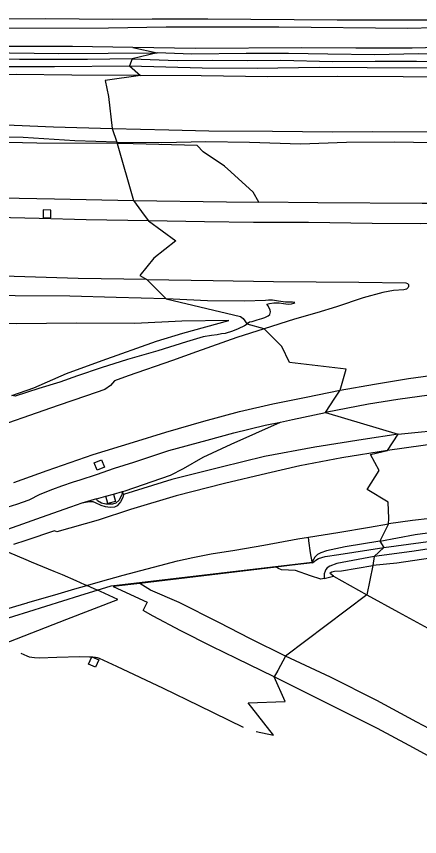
# Model space of a CAD drawing. Extents: x 162157 to 163165, y 378998 to 380775.
# Drawn here: x 162687.8 to 162770.2, y 379430 to 379597.6 of the extents above; entities that cross this region are included whole.
import ezdxf

# ---------------------------------------------------------------- set-up
doc = ezdxf.new("R2010")
doc.units = 0
for name, color, linetype in [('IMGEO_Berm_gesloten', 7, 'Continuous'), ('IMGEO_Berm_groen', 7, 'Continuous'), ('IMGEO_Berm_open', 7, 'Continuous'), ('IMGEO_Grasland_overig', 7, 'Continuous'), ('IMGEO_Groenvoorziening', 7, 'Continuous'), ('IMGEO_Heide', 7, 'Continuous'), ('IMGEO_Muur', 7, 'Continuous'), ('IMGEO_Rijbaan_autosnelweg', 7, 'Continuous'), ('IMGEO_Rijbaan_autoweg', 7, 'Continuous'), ('IMGEO_Waterloop', 7, 'Continuous')]:
    doc.layers.add(name, color=color, linetype=linetype)

msp = doc.modelspace()

# ---------------------------------------------------------------- linework, layer by layer
at = {"layer": 'IMGEO_Berm_gesloten'}
msp.add_lwpolyline([(162703.2, 379466.72), (162704.63, 379466.11), (162703.97, 379464.59), (162702.55, 379465.21), (162703.2, 379466.72)], dxfattribs=at)
at = {"layer": 'IMGEO_Berm_groen'}
for points in [[(162600.69, 379595.82), (162606.27, 379595.49), (162638.7, 379595.09), (162668.22, 379595.22), (162706.62, 379595.25), (162718.41, 379595.49), (162741.43, 379595.48), (162767.78, 379595.19), (162778.83, 379595.43), (162823.64, 379595.11), (162825.36, 379595.42), (162826.51, 379596.02), (162827.22, 379596.81), (162827.55, 379597.63), (162827.62, 379598.45), (162827.47, 379599.31), (162826.98, 379600.2), (162826.42, 379600.76), (162825.22, 379600.9), (162819.21, 379601.28), (162789.18, 379600.7), (162773.46, 379601.21)], [(162574.3, 379590.89), (162583.11, 379590.58), (162594.89, 379590.51), (162595.91, 379590.87), (162596.87, 379591.6), (162597.51, 379592.03), (162598.84, 379592.39), (162601.17, 379592.35), (162602.03, 379592.15), (162603.54, 379591.22), (162605.45, 379590.59), (162609.41, 379590.54), (162617.15, 379590.6), (162628.8, 379590.5), (162638.79, 379590.77), (162654.11, 379590.35), (162666.62, 379590.44), (162677.63, 379590.26), (162686.43, 379590.15), (162696.47, 379590.01), (162706.57, 379590.06), (162716.55, 379590.12)], [(162711.62, 379591.26), (162699.27, 379591.46), (162684.61, 379591.43), (162674.9, 379591.42), (162664.71, 379591.45), (162650.63, 379591.61), (162640.37, 379591.63), (162626.52, 379591.61), (162613.89, 379591.59), (162606.79, 379591.67), (162605.88, 379591.91), (162603.57, 379592.64), (162600.67, 379593.34), (162599.09, 379593.51)], [(162839.1, 379591.84), (162838.88, 379591.24), (162838.5, 379591.13), (162830.74, 379590.98), (162821.49, 379591.12), (162810.92, 379591.22), (162799.77, 379591.25), (162789.76, 379591.54), (162779.58, 379591.38), (162768.64, 379591.07), (162757.15, 379591.13), (162746.14, 379591.15), (162724.42, 379591.05), (162711.62, 379591.26)], [(162711.5, 379588.89), (162702.36, 379588.77), (162688.44, 379588.82), (162674.85, 379588.87), (162664.18, 379589.01), (162652.85, 379588.95), (162636.3, 379588.93), (162621.57, 379588.98), (162608.05, 379588.87), (162601.23, 379588.85), (162595.92, 379588.83), (162581.24, 379589.1), (162565.89, 379589.25)], [(162716.55, 379590.12), (162711.5, 379588.89)], [(162567.37, 379587.7), (162576.45, 379587.63), (162588.69, 379587.54), (162601.24, 379587.34), (162602.51, 379587.32), (162616.06, 379587.56), (162627.63, 379587.41), (162639.2, 379587.42), (162652.03, 379587.43), (162665.26, 379587.46), (162679.18, 379587.37), (162695.6, 379587.33), (162710.89, 379587.48)], [(162710.89, 379587.48), (162725.79, 379587.06), (162737.02, 379587), (162749.67, 379587.21), (162759.45, 379587.14), (162775.38, 379587.06), (162789.56, 379586.94), (162801.32, 379586.73), (162817.62, 379586.84), (162829.43, 379586.74), (162837.86, 379586.67), (162841.97, 379586.95)], [(162710.89, 379587.48), (162713.14, 379585.55)], [(162708.35, 379571.92), (162699.77, 379572.19), (162689.21, 379572.88), (162679.39, 379572.99), (162669.8, 379573.13), (162648.97, 379572.76), (162636.95, 379572.95), (162623.53, 379573.1), (162612.26, 379572.77), (162600.99, 379572.36), (162589.98, 379572.52), (162581.7, 379572.75), (162578.14, 379572.89), (162572.43, 379573.89), (162565.83, 379574.94), (162555.33, 379575.1), (162544.11, 379575.47), (162536.75, 379575.01), (162534.91, 379574.57), (162533.71, 379573.94), (162533.28, 379573.43)], [(162707.35, 379574.7), (162708.35, 379571.92)], [(162708.35, 379571.92), (162717.55, 379571.82), (162726.49, 379572.01), (162735.41, 379571.86), (162745.86, 379571.56), (162755.26, 379571.88), (162765.15, 379571.98), (162776.65, 379571.75)], [(162708.35, 379571.92), (162708.43, 379571.64)], [(162737.31, 379559.62), (162736.2, 379561.7), (162731.6, 379565.81), (162730.33, 379567.01), (162726, 379569.95), (162724.76, 379571.23), (162709.06, 379571.64), (162708.43, 379571.64)], [(162632.82, 379562.12), (162634.35, 379562.07), (162645.39, 379561.75), (162657.42, 379561.36), (162677.57, 379560.67), (162695.6, 379560.3), (162711.72, 379559.97)], [(162711.72, 379559.97), (162730.72, 379559.68), (162737.31, 379559.62)], [(162711.72, 379559.97), (162713.95, 379556.98), (162714.82, 379555.81)], [(162893.25, 379556.95), (162893.02, 379557.47), (162892.49, 379557.92), (162887, 379558.75), (162873.57, 379558.8), (162857.71, 379558.99), (162837.41, 379558.86), (162824.39, 379558.84), (162819.61, 379559.34), (162819.27, 379559.75), (162818.6, 379560.27), (162808.03, 379560.03), (162806.77, 379559.84), (162806.4, 379559.28), (162789.75, 379559.39), (162770.68, 379559.34), (162749.41, 379559.5), (162737.31, 379559.62)], [(162693.3, 379558.05), (162693.29, 379557.51), (162693.27, 379556.44), (162694.84, 379556.41), (162694.86, 379557.48), (162694.87, 379558.02), (162693.3, 379558.05)], [(162718.44, 379539.85), (162708.22, 379540.13), (162698.74, 379540.41), (162687.58, 379540.51), (162677.76, 379540.7), (162669.07, 379540.85), (162660.54, 379541.13), (162647.25, 379541.63), (162636.97, 379541.83), (162620.28, 379542.51), (162604.2, 379543.64), (162589.87, 379544.21), (162576.34, 379544.99), (162562.98, 379545.31)], [(162714.45, 379543.83), (162715.33, 379542.95), (162718.44, 379539.85)], [(162734.94, 379534.7), (162735.18, 379534.98), (162735.44, 379535.17), (162735.98, 379535.26), (162736.99, 379535.58), (162737.96, 379535.83), (162738.56, 379536.07), (162739.24, 379536.4), (162739.6, 379536.69), (162739.73, 379537.2), (162739.63, 379537.57), (162739.22, 379538.43), (162739.01, 379538.78), (162739.51, 379538.95), (162740.43, 379539.09), (162741.49, 379539.06), (162742.4, 379538.95), (162743.32, 379538.82), (162744.01, 379538.88), (162744.51, 379538.99), (162744.7, 379539.16), (162744.25, 379539.2), (162742.78, 379539.23), (162741.36, 379539.41), (162740.16, 379539.61), (162739.34, 379539.61), (162738.71, 379539.55), (162734.44, 379539.43), (162726.86, 379539.49), (162718.44, 379539.85)], [(162734.94, 379534.7), (162734.44, 379534.34), (162733.1, 379533.77), (162731.96, 379533.25), (162730.45, 379532.77), (162729.69, 379532.71), (162728.81, 379532.54), (162727.7, 379532.37), (162725.98, 379532.1), (162722.55, 379531.06), (162716.72, 379529.28), (162710.5, 379527.46), (162705.13, 379525.79), (162700.27, 379524.13), (162696.67, 379522.88), (162692.42, 379521.53), (162687.54, 379519.96), (162686.9, 379520.11)], [(162738.42, 379533.78), (162734.94, 379534.7)], [(162797.88, 379522.95), (162794.68, 379522.76), (162788.03, 379522.32), (162782.38, 379521.73), (162774.14, 379520.49), (162765.77, 379519.31), (162759.73, 379518.34), (162750.97, 379516.65)], [(162750.97, 379516.65), (162752.87, 379519.58), (162753.93, 379521.21)], [(162741.79, 379514.69), (162744.25, 379515.19), (162750.97, 379516.65)], [(162765.79, 379512.19), (162776.79, 379513.31), (162786.46, 379514.2), (162797.87, 379515.08), (162807.1, 379515.57), (162811.28, 379515.53)], [(162677.99, 379494.48), (162682.26, 379495.96), (162684.15, 379496.64), (162686.13, 379497.39), (162687.9, 379497.92), (162690.46, 379498.83), (162692.67, 379499.98), (162695.29, 379500.95), (162697.08, 379501.64), (162699.51, 379502.5), (162700.86, 379502.92), (162704.19, 379504), (162707.86, 379505.25), (162711.82, 379506.51), (162718.98, 379508.87), (162726.78, 379511), (162732.23, 379512.49), (162738.63, 379514.05), (162741.79, 379514.69)], [(162709.5, 379500.5), (162710.05, 379500.65), (162719.29, 379503.85), (162721.97, 379505.18), (162725.99, 379507.53), (162731.7, 379510.17), (162741.79, 379514.69)], [(162765.79, 379512.19), (162758.68, 379511.16), (162748.78, 379509.58), (162738.53, 379507.65), (162729.65, 379505.47), (162719.54, 379502.96), (162709.71, 379499.92)], [(162763.61, 379508.86), (162765.79, 379512.19)], [(162705.19, 379506.99), (162705.81, 379505.5), (162704.32, 379504.88), (162703.69, 379506.36), (162705.19, 379506.99)], [(162709.5, 379500.5), (162709.3, 379499.7), (162708.75, 379498.68), (162708.15, 379498.14), (162707.47, 379497.92), (162706.08, 379497.93), (162705.23, 379498.15), (162704.37, 379498.62), (162704.18, 379499.01)], [(162707.63, 379499.98), (162709.5, 379500.5)], [(162709.71, 379499.92), (162709.56, 379499.3), (162709.07, 379498.37), (162708.39, 379497.59), (162707.84, 379497.31), (162706.99, 379497.25), (162706, 379497.37), (162705.15, 379497.62), (162703.95, 379498.19), (162703.52, 379498.39), (162702.77, 379498.38), (162701.21, 379498.12)], [(162704.18, 379499.01), (162701.21, 379498.12)], [(162704.18, 379499.01), (162706.09, 379499.55)], [(162706.09, 379499.55), (162707.63, 379499.98)], [(162707.63, 379499.98), (162708.03, 379498.44), (162706.53, 379498.04), (162706.09, 379499.55)], [(162701.21, 379498.12), (162698.84, 379497.31), (162692.87, 379495.21), (162683.1, 379491.74)], [(162763.81, 379493.87), (162763.14, 379492.53), (162762.08, 379490.37)], [(162762.08, 379490.37), (162769.29, 379491.69), (162776.36, 379492.69)], [(162762.08, 379490.37), (162755.01, 379489.22), (162751.15, 379488.36), (162750.04, 379488), (162749.31, 379487.64), (162748.79, 379487.08), (162748.25, 379486.12)], [(162762.08, 379490.37), (162762.86, 379489.05)], [(162748.28, 379485.93), (162748.96, 379486.45), (162749.52, 379486.81), (162750.86, 379487.24), (162753.66, 379487.65), (162762.86, 379489.05)], [(162772.4, 379486.89), (162765.56, 379485.85), (162760.6, 379485.36)], [(162748.25, 379486.12), (162748.26, 379486.04), (162748.28, 379485.93)], [(162760.6, 379485.36), (162759.38, 379479.42)], [(162713.04, 379481.71), (162707.57, 379481.06), (162714.51, 379477.9), (162713.74, 379476.28), (162713.69, 379476.18)], [(162742.81, 379466.86), (162735.65, 379470.42), (162729.15, 379473.75), (162721.04, 379477.8), (162715.24, 379480.36), (162713.04, 379481.71)], [(162759.38, 379479.42), (162765.85, 379475.86), (162774.1, 379471.37), (162780.55, 379467.63), (162789.53, 379462.07), (162798.64, 379456.89), (162808.77, 379450.8), (162816.27, 379445.89), (162824.52, 379440.81), (162833.32, 379435.33), (162839.62, 379430.79), (162846.96, 379425.86), (162854.19, 379419.94), (162861.21, 379414.83), (162868.56, 379409.63), (162875.68, 379404.04), (162884.73, 379397), (162892.62, 379390.65), (162903.9, 379381.02), (162916.78, 379369.99), (162926.23, 379361.43), (162933.6, 379355.02), (162941.18, 379347.63), (162945.5, 379343.55)], [(162742.81, 379466.86), (162741.2, 379463.94), (162740.47, 379462.62)], [(162819.06, 379424.99), (162812.12, 379429.42), (162794.69, 379439.72), (162777.4, 379449.27), (162769.64, 379453.37), (162761.45, 379457.82), (162751.96, 379462.59), (162742.81, 379466.86)]]:
    msp.add_lwpolyline(points, dxfattribs=at)
at = {"layer": 'IMGEO_Berm_open'}
msp.add_lwpolyline([(162748.25, 379486.12), (162747.88, 379487.94), (162747.56, 379490.4), (162747.46, 379491.2)], dxfattribs=at)
at = {"layer": 'IMGEO_Grasland_overig'}
for points in [[(162711.62, 379591.26), (162716.55, 379590.12)], [(162840.22, 379590.11), (162840.07, 379589.86), (162839.9, 379589.73), (162830.74, 379589.56), (162817.64, 379589.65), (162808.59, 379589.69), (162797.83, 379589.71), (162787.47, 379589.74), (162778.16, 379589.7), (162769.88, 379589.94), (162761.01, 379589.77), (162751.46, 379589.89), (162743.38, 379589.99), (162734.76, 379590.02), (162723.64, 379589.9), (162716.55, 379590.12)], [(162711.5, 379588.89), (162710.89, 379587.48)], [(162711.5, 379588.89), (162720.64, 379588.61), (162727.79, 379588.63), (162734.99, 379588.55), (162741.82, 379588.63), (162752.4, 379588.4), (162761.11, 379588.44), (162769.55, 379588.43), (162779.32, 379588.34), (162788.19, 379588.36), (162797.4, 379588.18), (162807.72, 379588.11), (162818.28, 379588.18), (162827.15, 379588.05), (162835.93, 379588.17), (162840.3, 379588.28), (162841.05, 379588.27), (162841.18, 379588.45)], [(162708.43, 379571.64), (162691.96, 379571.7), (162671.32, 379572.14), (162653.2, 379572.65), (162634.54, 379572.92), (162634.5, 379570.45), (162634.43, 379567.16), (162633.85, 379565.53), (162632.82, 379562.12)], [(162750.97, 379516.65), (162765.79, 379512.19)], [(162709.71, 379499.92), (162709.5, 379500.5)], [(162762.86, 379489.05), (162772.94, 379490.42)], [(162775.75, 379489.35), (162768.62, 379488.26), (162760.87, 379487.19)], [(162760.87, 379487.19), (162762.86, 379489.05)], [(162760.87, 379487.19), (162753.3, 379485.78), (162751.86, 379485.27), (162751.29, 379484.93), (162751.03, 379484.59), (162750.86, 379484.24), (162750.68, 379483.7), (162750.68, 379483.04), (162750.7, 379482.75)], [(162760.87, 379487.19), (162760.6, 379485.36)], [(162748.28, 379485.93), (162744.15, 379485.43), (162740.87, 379485.04)], [(162752.61, 379483.19), (162751.97, 379483.68), (162751.93, 379483.86), (162752.25, 379484.09), (162752.77, 379484.22), (162754.21, 379484.27), (162760.6, 379485.36)], [(162740.87, 379485.04), (162713.04, 379481.71)], [(162750.7, 379482.75), (162750.01, 379482.61), (162747.92, 379483.29), (162744.82, 379484.34), (162741.97, 379484.52), (162741.35, 379484.75), (162740.87, 379485.04)], [(162750.7, 379482.75), (162752.61, 379483.19)], [(162752.61, 379483.19), (162759.38, 379479.42)], [(162759.38, 379479.42), (162742.81, 379466.86)]]:
    msp.add_lwpolyline(points, dxfattribs=at)
at = {"layer": 'IMGEO_Groenvoorziening'}
msp.add_lwpolyline([(162708.43, 379571.64), (162711.72, 379559.97)], dxfattribs=at)
at = {"layer": 'IMGEO_Heide'}
for points in [[(162686.9, 379520.11), (162691.41, 379521.67), (162698.02, 379524.61), (162705.36, 379527.26), (162716.47, 379531.21), (162721.85, 379532.88), (162731.2, 379535.42), (162721.61, 379535.34), (162712.04, 379534.87), (162700.14, 379534.92), (162687.79, 379534.8), (162669.69, 379534.81), (162651.14, 379534.7), (162631.73, 379535.09), (162613.65, 379535.23), (162601.73, 379535.78), (162590.79, 379536.8), (162582.12, 379537.88), (162563.1, 379540.57)], [(162718.44, 379539.85), (162733.63, 379536.3), (162734.15, 379535.89), (162734.94, 379534.7)]]:
    msp.add_lwpolyline(points, dxfattribs=at)
at = {"layer": 'IMGEO_Muur'}
msp.add_lwpolyline([(162660.33, 379466.85), (162667.84, 379469.05), (162678.04, 379472.17), (162690.35, 379476), (162700.78, 379479.26), (162707.17, 379481.2), (162748.27, 379486.04)], dxfattribs=at)
at = {"layer": 'IMGEO_Rijbaan_autosnelweg'}
for points in [[(162714.82, 379555.81), (162702.05, 379556.02), (162692.46, 379556.27), (162680.72, 379556.57), (162666.86, 379557.07), (162653.63, 379557.48), (162645.06, 379557.86), (162634.44, 379558.23), (162625.15, 379558.63), (162617.13, 379558.97), (162608.93, 379559.35), (162600.43, 379559.79), (162592.86, 379560.1), (162583.23, 379560.61), (162573.65, 379561.15)], [(162714.82, 379555.81), (162720.36, 379551.75), (162715.92, 379548.19), (162713.01, 379544.64), (162714.45, 379543.83)], [(162887.87, 379554.85), (162887.53, 379554.85), (162879.13, 379555.14), (162871.96, 379555.22), (162862.18, 379555.12), (162851.23, 379555.06), (162842.84, 379555.15), (162833.04, 379555.14), (162823.3, 379555.28), (162812.9, 379555.2), (162811.51, 379555.19), (162800.71, 379555.24), (162789.34, 379555.24), (162778.87, 379555.27), (162770.27, 379555.23), (162760.51, 379555.28), (162747.49, 379555.46), (162736.22, 379555.46), (162726.27, 379555.6), (162714.82, 379555.81)], [(162714.45, 379543.83), (162700.44, 379544.06), (162687.36, 379544.41), (162675.39, 379544.8), (162658.11, 379545.28), (162645.87, 379545.7), (162630.44, 379546.31), (162616.22, 379546.92), (162601.08, 379547.63), (162580.64, 379548.66), (162568.8, 379549.26), (162556.02, 379549.89), (162539.25, 379550.64), (162526.87, 379551.16), (162512.92, 379551.73), (162499.07, 379552.26), (162487.02, 379552.6), (162475.34, 379552.91), (162462.29, 379553.37), (162453.91, 379553.55), (162441.75, 379553.73), (162431.3, 379553.94), (162427.94, 379553.89), (162427.78, 379552.64)], [(162714.45, 379543.83), (162728.02, 379543.63), (162740.37, 379543.4), (162757.76, 379543.31), (162767.37, 379543.17), (162767.72, 379543.04), (162767.89, 379542.8), (162767.93, 379542.46), (162767.9, 379542.37), (162767.84, 379542.17), (162767.52, 379541.85), (162766.93, 379541.69), (162764.84, 379541.55), (162762.68, 379541.15), (162758.67, 379540.07), (162753.21, 379538.27), (162749.17, 379537.02), (162744.64, 379535.7), (162738.42, 379533.78)], [(162738.42, 379533.78), (162732.88, 379532), (162724.58, 379529.02), (162719.71, 379527.26), (162710.64, 379524.14), (162707.85, 379523.14), (162707.03, 379522.18), (162705.88, 379521.32), (162702.15, 379520.05), (162696.38, 379518.08), (162680.27, 379512.47), (162680.08, 379513), (162667.14, 379508.55)], [(162753.93, 379521.21), (162755.16, 379525.52), (162743.63, 379526.86), (162742.04, 379530.14), (162740.87, 379531.31), (162738.42, 379533.78)], [(162753.93, 379521.21), (162760.97, 379522.45), (162767.92, 379523.58), (162775.9, 379524.7), (162784.49, 379525.66), (162791.74, 379526.43), (162800.54, 379527.06), (162806.08, 379527.47), (162811.23, 379527.8), (162812.69, 379527.84), (162817.23, 379527.95), (162821.86, 379528.06), (162829.93, 379528.16), (162838.05, 379528.24), (162845.96, 379528.33), (162854.6, 379528.42), (162862, 379528.51), (162867.6, 379528.53), (162873.31, 379528.52), (162879.84, 379528.42), (162887.47, 379528.19), (162888.28, 379528.2)], [(162687.32, 379502.32), (162694.09, 379504.78), (162703.48, 379508.04), (162711.71, 379510.59), (162718.33, 379512.65), (162726.1, 379514.91), (162733.36, 379516.88), (162740.22, 379518.43), (162747.03, 379519.8), (162753.93, 379521.21)], [(162685.03, 379469.29), (162698.14, 379474.39), (162708.55, 379478.45), (162705, 379480.05), (162704.38, 379480.32), (162704.34, 379480.34), (162702.97, 379480.93), (162702.19, 379481.27), (162701.8, 379481.44), (162700.03, 379482.23), (162697.23, 379483.47), (162695.53, 379484.17), (162690.9, 379486.09), (162689.84, 379486.53), (162684.5, 379488.77)], [(162740.47, 379462.62), (162732.79, 379466.37), (162727.75, 379468.83), (162721.39, 379472.01), (162715.75, 379475.05), (162713.69, 379476.18)], [(162688.74, 379467.44), (162689.92, 379466.91), (162690.45, 379466.72), (162690.98, 379466.62), (162691.49, 379466.55), (162692.44, 379466.51), (162696.05, 379466.66), (162700.75, 379466.77), (162702.74, 379466.73), (162703.2, 379466.72)], [(162703.2, 379466.72), (162703.42, 379466.73), (162703.98, 379466.66), (162704.32, 379466.57), (162704.72, 379466.42), (162708.3, 379464.78), (162717.82, 379460.34), (162725.08, 379456.76), (162734.12, 379452.35)], [(162736.82, 379451.48), (162740.33, 379450.71), (162735.13, 379457.31), (162742.71, 379457.58), (162740.47, 379462.62)], [(162798.15, 379431.73), (162795.02, 379433.53), (162789.42, 379436.74), (162784.08, 379439.76), (162779.8, 379442.13), (162775.68, 379444.46), (162768.04, 379448.6), (162761.56, 379452.05), (162754.78, 379455.48), (162747.01, 379459.39), (162740.47, 379462.62)]]:
    msp.add_lwpolyline(points, dxfattribs=at)
at = {"layer": 'IMGEO_Rijbaan_autoweg'}
for points in [[(162904.63, 379599.43), (162898.41, 379596.77), (162890.23, 379593.64), (162882.74, 379590.94), (162874.52, 379588.64), (162869.64, 379587.59), (162868.32, 379587.4), (162859.42, 379586.63), (162851.64, 379585.89), (162844.87, 379585.33), (162841.29, 379585.08), (162838.15, 379584.99), (162828.02, 379584.87), (162815.52, 379585.05), (162805.48, 379585.04), (162794.05, 379585.2), (162780.2, 379585.17), (162766.82, 379585.22), (162753.46, 379585.31), (162739.19, 379585.26), (162725.55, 379585.42), (162713.14, 379585.55)], [(162713.14, 379585.55), (162699.13, 379585.62), (162687.76, 379585.72), (162674.67, 379585.68), (162660.78, 379585.76), (162641.61, 379585.8), (162623.91, 379585.8), (162609.9, 379585.88), (162601.24, 379585.93), (162595.55, 379585.96), (162582.32, 379586.21), (162567.99, 379586.18), (162556.88, 379586.31), (162544.45, 379586.35), (162534.3, 379586.4), (162524.26, 379586.49), (162512.31, 379586.39), (162499.03, 379586.56), (162491.75, 379586.61)], [(162713.14, 379585.55), (162705.98, 379584.48), (162706.63, 379581.22), (162707.35, 379574.7)], [(162409.49, 379578.94), (162424.14, 379579), (162439.08, 379578.92), (162455.88, 379578.76), (162470.58, 379578.58), (162484.48, 379578.68), (162497.92, 379578.46), (162514.26, 379578.4), (162529.07, 379578.33), (162544.31, 379578.23), (162564.45, 379578.14), (162578.93, 379578.23), (162591.92, 379578.08), (162601.26, 379578.09), (162603.04, 379578.09), (162615.71, 379577.7), (162624.65, 379577.53), (162633.47, 379577.12), (162642.97, 379576.84), (162653.1, 379576.54), (162665.15, 379576.13), (162679.27, 379575.7), (162695.4, 379575.06), (162707.35, 379574.7)], [(162707.35, 379574.7), (162718.96, 379574.41), (162727.14, 379574.24), (162740.16, 379574.17), (162752.42, 379574.01), (162760.65, 379574.08), (162773.54, 379573.98)], [(162774.76, 379510.44), (162763.61, 379508.86)], [(162763.61, 379508.86), (162754.33, 379507.4), (162745.75, 379505.72), (162739.01, 379504.19), (162730.36, 379502.14), (162720.48, 379499.63), (162711.16, 379496.86), (162704.52, 379494.66), (162696.07, 379492.28), (162695.63, 379492.5), (162689.74, 379490.51), (162687.21, 379489.67)], [(162763.81, 379493.87), (162763.89, 379494.99), (162763.77, 379498.35), (162759.5, 379500.93), (162761.94, 379504.8), (162760.17, 379508.05), (162763.61, 379508.86)], [(162747.46, 379491.2), (162753.46, 379492.13), (162759.93, 379493.24), (162763.81, 379493.87)], [(162772.31, 379495), (162768.75, 379494.57), (162763.81, 379493.87)], [(162684.72, 379476.21), (162690.02, 379477.77), (162690.16, 379477.81), (162695.66, 379479.39), (162699.78, 379480.58), (162702.19, 379481.27), (162702.42, 379481.34), (162705.03, 379482.09), (162709.61, 379483.41), (162720.73, 379486.31), (162723.86, 379487.01), (162727.62, 379487.76), (162732.45, 379488.54), (162738.34, 379489.56), (162745.28, 379490.86), (162747.46, 379491.2)]]:
    msp.add_lwpolyline(points, dxfattribs=at)
at = {"layer": 'IMGEO_Waterloop'}
msp.add_lwpolyline([(162826.77, 379598.07), (162826.54, 379597.55), (162825.95, 379596.91), (162824.8, 379596.5), (162799.64, 379596.64), (162788.93, 379596.82), (162753.37, 379596.84), (162726.95, 379597.06), (162715.53, 379597.04), (162707.51, 379596.93), (162693.73, 379597.09), (162667.99, 379596.9), (162629.6, 379597.16), (162616.13, 379597.03), (162607.43, 379597.29), (162602.12, 379597.62), (162597.2, 379597.21), (162590.45, 379597.45), (162582.36, 379597.47), (162571.83, 379598.01)], dxfattribs=at)

doc.saveas('drawing.dxf')
